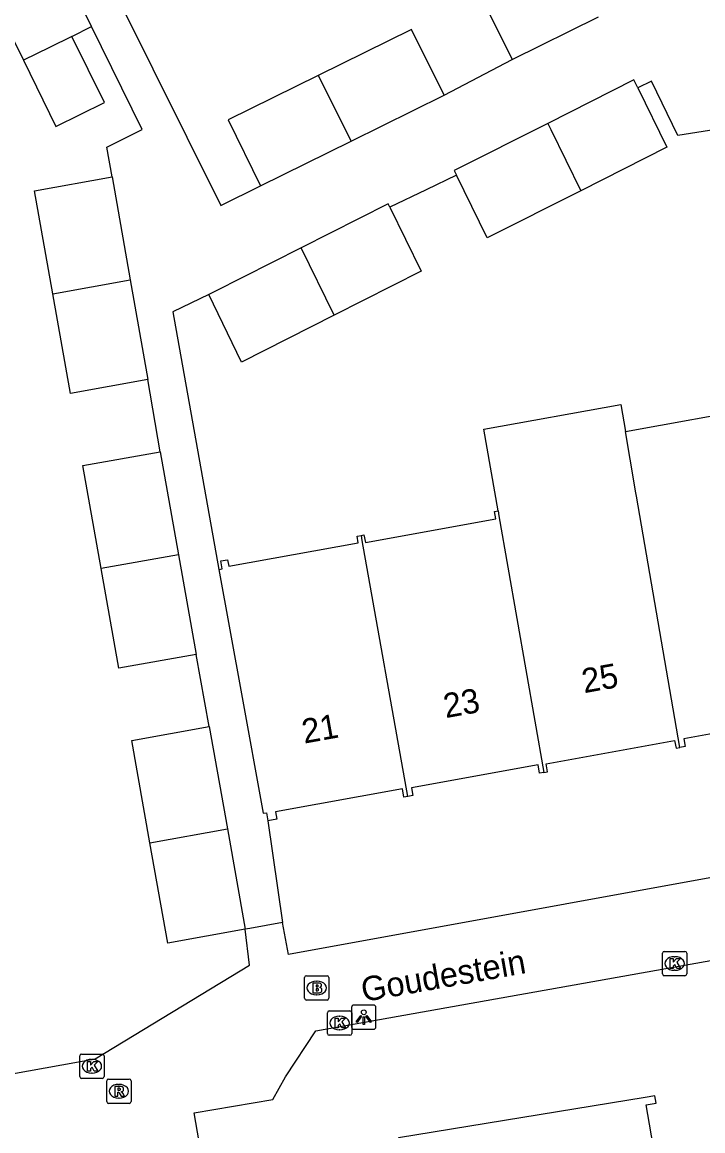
# Model space of a CAD drawing. Extents: x 157793 to 159380, y 380882 to 382313.
# Drawn here: x 158251.87 to 158279.86, y 381375.91 to 381421.49 of the extents above; entities that cross this region are included whole.
import ezdxf

# ---------------------------------------------------------------- set-up
doc = ezdxf.new("R2010")
doc.units = 0
for name, color, linetype in [('IMGEO_Brandkraan', 7, 'Continuous'), ('IMGEO_Kolk', 7, 'Continuous'), ('IMGEO_Lichtpunt', 7, 'Continuous'), ('IMGEO_Openbare_ruimte_label', 7, 'Continuous'), ('IMGEO_Pand', 7, 'Continuous'), ('IMGEO_Pand_nummerreeks', 7, 'Continuous'), ('IMGEO_Rioolput', 7, 'Continuous'), ('IMGEO_Voetpad_open', 7, 'Continuous')]:
    doc.layers.add(name, color=color, linetype=linetype)

msp = doc.modelspace()

# ---------------------------------------------------------------- linework, layer by layer
at = {"layer": 'IMGEO_Brandkraan'}
for p, q in [((158263.558, 381382.285), (158264.41, 381382.285)), ((158263.483, 381381.359), (158263.483, 381382.211)), ((158263.971, 381382.065), (158263.996, 381382.065)), ((158264.484, 381382.211), (158264.484, 381381.359)), ((158263.994, 381381.505), (158263.969, 381381.505)), ((158264.41, 381381.285), (158263.558, 381381.285))]:
    msp.add_line(p, q, dxfattribs=at)
for points in [[(158263.558, 381382.285), (158264.41, 381382.285)], [(158263.483, 381381.359), (158263.483, 381382.211)], [(158263.831, 381381.985), (158263.831, 381381.585), (158264.044, 381381.585)], [(158264.062, 381381.985), (158263.831, 381381.985)], [(158264.01, 381381.904), (158263.956, 381381.904), (158263.956, 381381.828)], [(158263.956, 381381.828), (158264.009, 381381.828)], [(158264.484, 381382.211), (158264.484, 381381.359)], [(158264.018, 381381.752), (158263.956, 381381.752), (158263.956, 381381.671)], [(158263.956, 381381.671), (158264.018, 381381.671)], [(158264.41, 381381.285), (158263.558, 381381.285)]]:
    msp.add_lwpolyline(points, dxfattribs=at)
for centre, radius, start, end in [((158263.56, 381382.209), 0.0765, 91.552, 178.448), ((158263.56, 381382.209), 0.0765, 91.552, 178.448), ((158264.408, 381382.209), 0.0765, 1.552, 88.448), ((158264.408, 381382.209), 0.0765, 1.552, 88.448), ((158264.011, 381381.866), 0.0379, 267.8285, 90.9355), ((158264.066, 381381.84), 0.145, 59.4692, 91.5367), ((158264.091, 381381.887), 0.0922, 285.5137, 58.1501), ((158264.096, 381381.695), 0.105, 301.3115, 78.989), ((158263.56, 381381.361), 0.0765, 181.552, 268.448), ((158263.56, 381381.361), 0.0765, 181.552, 268.448), ((158264.019, 381381.711), 0.0404, 269.8759, 90.5077), ((158264.05, 381381.836), 0.251, 268.6676, 293.5347), ((158264.408, 381381.361), 0.0765, 271.552, 358.448), ((158264.408, 381381.361), 0.0765, 271.552, 358.448)]:
    msp.add_arc(centre, radius, start, end, dxfattribs=at)
for centre, major_axis, ratio, start_param, end_param in [((158263.97, 381381.785), (-0.387, 0.002), 0.722429, 4.712389, 7.853982), ((158263.995, 381381.785), (-0.39, 0.002), 0.717154, 1.570796, 4.712389)]:
    msp.add_ellipse(centre, major_axis=major_axis, ratio=ratio, start_param=start_param, end_param=end_param, dxfattribs=at)
at = {"layer": 'IMGEO_Kolk'}
for p, q in [((158278.204, 381382.363), (158278.204, 381383.215)), ((158278.279, 381383.289), (158279.131, 381383.289)), ((158279.205, 381383.215), (158279.205, 381382.363)), ((158278.692, 381383.069), (158278.717, 381383.069)), ((158279.131, 381382.289), (158278.279, 381382.289)), ((158278.715, 381382.509), (158278.69, 381382.509)), ((158264.425, 381379.914), (158264.425, 381380.766)), ((158264.5, 381380.84), (158265.352, 381380.84)), ((158264.913, 381380.62), (158264.938, 381380.62)), ((158265.426, 381380.766), (158265.426, 381379.914)), ((158264.936, 381380.06), (158264.911, 381380.06)), ((158265.352, 381379.84), (158264.5, 381379.84)), ((158254.313, 381379.066), (158255.165, 381379.066)), ((158254.238, 381378.14), (158254.238, 381378.992)), ((158254.726, 381378.846), (158254.751, 381378.846)), ((158255.239, 381378.992), (158255.239, 381378.14)), ((158254.749, 381378.286), (158254.724, 381378.286)), ((158255.165, 381378.066), (158254.313, 381378.066))]:
    msp.add_line(p, q, dxfattribs=at)
for points in [[(158278.204, 381382.363), (158278.204, 381383.215)], [(158278.279, 381383.289), (158279.131, 381383.289)], [(158279.205, 381383.215), (158279.205, 381382.363)], [(158278.525, 381382.989), (158278.648, 381382.989), (158278.648, 381382.838), (158278.778, 381382.989), (158278.942, 381382.989), (158278.796, 381382.838), (158278.949, 381382.589), (158278.797, 381382.589), (158278.712, 381382.753), (158278.648, 381382.686), (158278.648, 381382.589), (158278.525, 381382.589), (158278.525, 381382.989)], [(158279.131, 381382.289), (158278.279, 381382.289)], [(158264.425, 381379.914), (158264.425, 381380.766)], [(158264.5, 381380.84), (158265.352, 381380.84)], [(158264.746, 381380.54), (158264.869, 381380.54), (158264.869, 381380.389), (158264.999, 381380.54), (158265.163, 381380.54), (158265.017, 381380.389), (158265.17, 381380.14), (158265.018, 381380.14), (158264.933, 381380.304), (158264.869, 381380.237), (158264.869, 381380.14), (158264.746, 381380.14), (158264.746, 381380.54)], [(158265.426, 381380.766), (158265.426, 381379.914)], [(158265.352, 381379.84), (158264.5, 381379.84)], [(158254.313, 381379.066), (158255.165, 381379.066)], [(158254.238, 381378.14), (158254.238, 381378.992)], [(158254.559, 381378.766), (158254.682, 381378.766), (158254.682, 381378.615), (158254.812, 381378.766), (158254.976, 381378.766), (158254.83, 381378.615), (158254.983, 381378.366), (158254.831, 381378.366), (158254.746, 381378.53), (158254.682, 381378.463), (158254.682, 381378.366), (158254.559, 381378.366), (158254.559, 381378.766)], [(158255.239, 381378.992), (158255.239, 381378.14)], [(158255.165, 381378.066), (158254.313, 381378.066)]]:
    msp.add_lwpolyline(points, dxfattribs=at)
for centre, start, end in [((158278.281, 381383.213), 91.552, 178.448), ((158278.281, 381383.213), 91.552, 178.448), ((158279.129, 381383.213), 1.552, 88.448), ((158279.129, 381383.213), 1.552, 88.448), ((158278.281, 381382.365), 181.552, 268.448), ((158278.281, 381382.365), 181.552, 268.448), ((158279.129, 381382.365), 271.552, 358.448), ((158279.129, 381382.365), 271.552, 358.448), ((158264.502, 381380.764), 91.552, 178.448), ((158264.502, 381380.764), 91.552, 178.448), ((158265.35, 381380.764), 1.552, 88.448), ((158265.35, 381380.764), 1.552, 88.448), ((158264.502, 381379.916), 181.552, 268.448), ((158264.502, 381379.916), 181.552, 268.448), ((158265.35, 381379.916), 271.552, 358.448), ((158265.35, 381379.916), 271.552, 358.448), ((158254.315, 381378.99), 91.552, 178.448), ((158254.315, 381378.99), 91.552, 178.448), ((158255.163, 381378.99), 1.552, 88.448), ((158255.163, 381378.99), 1.552, 88.448), ((158254.315, 381378.142), 181.552, 268.448), ((158254.315, 381378.142), 181.552, 268.448), ((158255.163, 381378.142), 271.552, 358.448), ((158255.163, 381378.142), 271.552, 358.448)]:
    msp.add_arc(centre, 0.0765, start, end, dxfattribs=at)
for centre, major_axis, ratio, start_param, end_param in [((158278.691, 381382.789), (-0.387, 0.002), 0.722429, 4.712389, 7.853982), ((158278.716, 381382.789), (-0.39, 0.002), 0.717154, 1.570796, 4.712389), ((158264.912, 381380.34), (-0.387, 0.002), 0.722429, 4.712389, 7.853982), ((158264.937, 381380.34), (-0.39, 0.002), 0.717154, 1.570796, 4.712389), ((158254.725, 381378.566), (-0.387, 0.002), 0.722429, 4.712389, 7.853982), ((158254.75, 381378.566), (-0.39, 0.002), 0.717154, 1.570796, 4.712389)]:
    msp.add_ellipse(centre, major_axis=major_axis, ratio=ratio, start_param=start_param, end_param=end_param, dxfattribs=at)
at = {"layer": 'IMGEO_Lichtpunt'}
for p, q in [((158265.42, 381380.986), (158265.42, 381380.179)), ((158265.42, 381380.986), (158265.42, 381380.179)), ((158266.322, 381381.081), (158265.514, 381381.081)), ((158266.322, 381381.081), (158265.514, 381381.081)), ((158266.416, 381380.179), (158266.416, 381380.986)), ((158266.416, 381380.179), (158266.416, 381380.986)), ((158265.514, 381380.085), (158266.322, 381380.085)), ((158265.514, 381380.085), (158266.322, 381380.085))]:
    msp.add_line(p, q, dxfattribs=at)
for points in [[(158265.794, 381380.65), (158265.833, 381380.622), (158265.645, 381380.36), (158265.607, 381380.387), (158265.794, 381380.65)], [(158265.896, 381380.602), (158265.943, 381380.602), (158265.943, 381380.28), (158265.896, 381380.28), (158265.896, 381380.602)], [(158266.006, 381380.622), (158266.044, 381380.649), (158266.231, 381380.387), (158266.192, 381380.359), (158266.006, 381380.622)]]:
    msp.add_lwpolyline(points, dxfattribs=at)
msp.add_circle((158265.919, 381380.784), 0.0994, dxfattribs=at)
for centre, start, end in [((158265.514, 381380.986), 90, 180), ((158265.514, 381380.986), 90, 180), ((158266.322, 381380.986), 0, 90), ((158266.322, 381380.986), 0, 90), ((158265.514, 381380.179), 180, 270), ((158265.514, 381380.179), 180, 270), ((158266.322, 381380.179), 270, 0), ((158266.322, 381380.179), 270, 360)]:
    msp.add_arc(centre, 0.0946, start, end, dxfattribs=at)
at = {"layer": 'IMGEO_Pand'}
for points in [[(158254.727, 381421.312), (158252.882, 381425.058)], [(158274.259, 381424.376), (158270.705, 381422.623), (158272.017, 381419.962)], [(158250.074, 381423.675), (158251.919, 381419.929)], [(158272.017, 381419.962), (158275.579, 381421.719)], [(158253.916, 381420.912), (158254.727, 381421.312)], [(158269.226, 381418.489), (158267.889, 381421.198), (158264.05, 381419.304)], [(158253.916, 381420.912), (158252.989, 381420.456), (158251.919, 381419.929)], [(158251.919, 381419.929), (158253.259, 381417.209), (158255.256, 381418.192), (158253.916, 381420.912)], [(158264.05, 381419.304), (158260.339, 381417.474), (158261.675, 381414.765)], [(158264.05, 381419.304), (158265.395, 381416.6)], [(158277.189, 381418.799), (158277.03, 381419.123), (158273.487, 381417.334)], [(158277.189, 381418.799), (158278.387, 381416.352), (158274.845, 381414.563)], [(158265.395, 381416.6), (158269.226, 381418.489)], [(158273.487, 381417.334), (158269.644, 381415.393), (158269.736, 381415.205)], [(158273.487, 381417.334), (158273.614, 381417.075), (158274.845, 381414.563)], [(158261.675, 381414.765), (158265.395, 381416.6)], [(158253.13, 381410.329), (158252.378, 381414.564), (158255.566, 381415.13)], [(158255.566, 381415.13), (158256.318, 381410.894)], [(158274.845, 381414.563), (158271.001, 381412.622), (158269.736, 381415.205)], [(158266.995, 381413.884), (158266.927, 381414.021), (158263.346, 381412.213)], [(158266.995, 381413.884), (158268.284, 381411.25), (158264.705, 381409.443)], [(158263.346, 381412.213), (158259.772, 381410.401), (158259.554, 381410.299)], [(158264.705, 381409.443), (158263.346, 381412.213)], [(158253.13, 381410.329), (158256.318, 381410.894)], [(158256.318, 381410.894), (158257.045, 381406.799)], [(158257.045, 381406.799), (158253.857, 381406.232), (158253.13, 381410.329)], [(158264.705, 381409.443), (158260.895, 381407.519), (158259.554, 381410.299)], [(158271.447, 381401.406), (158270.854, 381404.754), (158276.487, 381405.778), (158276.679, 381404.664)], [(158276.679, 381404.664), (158282.286, 381405.683), (158282.688, 381403.441)], [(158278.923, 381391.667), (158277.138, 381402.006), (158277.102, 381402.215), (158277.071, 381402.393), (158276.679, 381404.664)], [(158255.113, 381399.025), (158254.361, 381403.261), (158257.549, 381403.827)], [(158257.549, 381403.827), (158258.301, 381399.59)], [(158265.829, 381400.392), (158265.928, 381400.41), (158265.985, 381400.097), (158271.356, 381401.073), (158271.3, 381401.379), (158271.447, 381401.406)], [(158271.447, 381401.406), (158271.478, 381401.2), (158273.327, 381390.648)], [(158259.957, 381398.993), (158260.096, 381399.018), (158260.037, 381399.34), (158260.319, 381399.391), (158260.368, 381399.123), (158265.691, 381400.091), (158265.643, 381400.358), (158265.829, 381400.392)], [(158267.726, 381389.66), (158265.854, 381400.184), (158265.829, 381400.392)], [(158258.301, 381399.59), (158255.113, 381399.025)], [(158258.301, 381399.59), (158259.028, 381395.496)], [(158259.028, 381395.496), (158255.84, 381394.929), (158255.113, 381399.025)], [(158259.957, 381398.993), (158260.886, 381393.884), (158261.78, 381388.964), (158261.915, 381388.988), (158261.974, 381388.662)], [(158284.613, 381392.722), (158284.421, 381392.687), (158284.367, 381392.982), (158279.087, 381392.022), (158279.144, 381391.707), (158278.923, 381391.667)], [(158257.123, 381387.756), (158256.376, 381391.962), (158259.564, 381392.528)], [(158259.564, 381392.528), (158260.31, 381388.326)], [(158273.327, 381390.648), (158273.483, 381390.676), (158273.424, 381391.004), (158278.704, 381391.963), (158278.763, 381391.638), (158278.923, 381391.667)], [(158273.327, 381390.648), (158273.147, 381390.615), (158273.086, 381390.953), (158267.876, 381390.006), (158267.932, 381389.697), (158267.726, 381389.66)], [(158267.726, 381389.66), (158267.572, 381389.632), (158267.51, 381389.973), (158262.284, 381389.023), (158262.338, 381388.728), (158261.974, 381388.662)], [(158257.123, 381387.756), (158260.31, 381388.326)], [(158260.31, 381388.326), (158261.043, 381384.197)], [(158261.043, 381384.197), (158257.855, 381383.63), (158257.123, 381387.756)], [(158278.872, 381371.462), (158278.844, 381371.624), (158278.467, 381371.559), (158277.538, 381376.983), (158277.946, 381377.053), (158277.896, 381377.349), (158277.487, 381377.282), (158267.347, 381375.618), (158267.387, 381375.382), (158267.164, 381375.344), (158267.214, 381375.051), (158264.769, 381374.594), (158265.697, 381369.207), (158268.462, 381369.707)]]:
    msp.add_lwpolyline(points, dxfattribs=at)
at = {"layer": 'IMGEO_Rioolput'}
for p, q in [((158255.347, 381377.112), (158255.347, 381377.964)), ((158255.422, 381378.038), (158256.274, 381378.038)), ((158255.835, 381377.818), (158255.86, 381377.818)), ((158256.348, 381377.964), (158256.348, 381377.112)), ((158255.858, 381377.258), (158255.833, 381377.258)), ((158256.274, 381377.038), (158255.422, 381377.038))]:
    msp.add_line(p, q, dxfattribs=at)
for points in [[(158255.347, 381377.112), (158255.347, 381377.964)], [(158255.422, 381378.038), (158256.274, 381378.038)], [(158255.936, 381377.736), (158255.684, 381377.738), (158255.684, 381377.338)], [(158256.348, 381377.964), (158256.348, 381377.112)], [(158255.684, 381377.338), (158255.808, 381377.338), (158255.808, 381377.5), (158255.819, 381377.5)], [(158255.862, 381377.657), (158255.808, 381377.657), (158255.808, 381377.576)], [(158255.808, 381377.576), (158255.86, 381377.576)], [(158255.866, 381377.471), (158255.937, 381377.338), (158256.077, 381377.338), (158256.012, 381377.464)], [(158256.274, 381377.038), (158255.422, 381377.038)]]:
    msp.add_lwpolyline(points, dxfattribs=at)
for centre, radius, start, end in [((158255.424, 381377.962), 0.0765, 91.552, 178.448), ((158255.424, 381377.962), 0.0765, 91.552, 178.448), ((158255.935, 381377.626), 0.109, 350.3612, 89.416), ((158256.272, 381377.962), 0.0765, 1.552, 88.448), ((158256.272, 381377.962), 0.0765, 1.552, 88.448), ((158255.818, 381377.447), 0.0533, 26.0293, 88.6989), ((158255.844, 381377.765), 0.19, 274.7715, 282.9687), ((158255.868, 381377.561), 0.0964, 77.0061, 93.1865), ((158255.882, 381377.618), 0.0378, 276.6634, 79.6772), ((158255.933, 381377.626), 0.112, 277.5842, 350.9817), ((158255.917, 381377.411), 0.108, 29.5134, 73.7905), ((158255.424, 381377.114), 0.0765, 181.552, 268.448), ((158255.424, 381377.114), 0.0765, 181.552, 268.448), ((158256.272, 381377.114), 0.0765, 271.552, 358.448), ((158256.272, 381377.114), 0.0765, 271.552, 358.448)]:
    msp.add_arc(centre, radius, start, end, dxfattribs=at)
for centre, major_axis, ratio, start_param, end_param in [((158255.834, 381377.538), (-0.387, 0.002), 0.722429, 4.712389, 7.853982), ((158255.859, 381377.538), (-0.39, 0.002), 0.717154, 1.570796, 4.712389)]:
    msp.add_ellipse(centre, major_axis=major_axis, ratio=ratio, start_param=start_param, end_param=end_param, dxfattribs=at)
at = {"layer": 'IMGEO_Voetpad_open'}
for points in [[(158254.451, 381425.204), (158260.043, 381413.954), (158261.675, 381414.765)], [(158255.566, 381415.13), (158255.348, 381416.358), (158256.812, 381417.079), (158254.727, 381421.312)], [(158269.226, 381418.489), (158272.017, 381419.962)], [(158281.785, 381417.295), (158278.831, 381416.835), (158277.753, 381419.071), (158277.189, 381418.799)], [(158269.736, 381415.205), (158268.483, 381414.601), (158266.995, 381413.884)], [(158259.554, 381410.299), (158258.069, 381409.579), (158259.957, 381398.993)], [(158257.549, 381403.827), (158257.045, 381406.799)], [(158259.564, 381392.528), (158259.028, 381395.496)], [(158308.183, 381391.406), (158262.826, 381383.161), (158262.581, 381384.475)], [(158261.974, 381388.662), (158262.581, 381384.475)], [(158230.914, 381374.54), (158239.48, 381376.089), (158248.691, 381377.756), (158254.872, 381378.874), (158261.219, 381382.716), (158261.043, 381384.197)], [(158262.581, 381384.475), (158261.231, 381384.231), (158261.043, 381384.197)], [(158259.367, 381374.176), (158258.944, 381376.643), (158262.173, 381377.196), (158262.7, 381378.123), (158263.952, 381380.027), (158282.963, 381383.41)]]:
    msp.add_lwpolyline(points, dxfattribs=at)

# ---------------------------------------------------------------- texts
at = {"layer": 'IMGEO_Openbare_ruimte_label'}
msp.add_text('Goudestein', height=1, rotation=10.0743, dxfattribs=at).set_placement((158265.908, 381381.205))
at = {"layer": 'IMGEO_Pand_nummerreeks'}
for s, rotation, p in [('25', 10.1986, (158274.983, 381393.901)), ('23', 10.1999, (158269.289, 381392.876)), ('21', 10.1999, (158263.471, 381391.828))]:
    msp.add_text(s, height=1, rotation=rotation, dxfattribs=at).set_placement(p)

doc.saveas('drawing.dxf')
